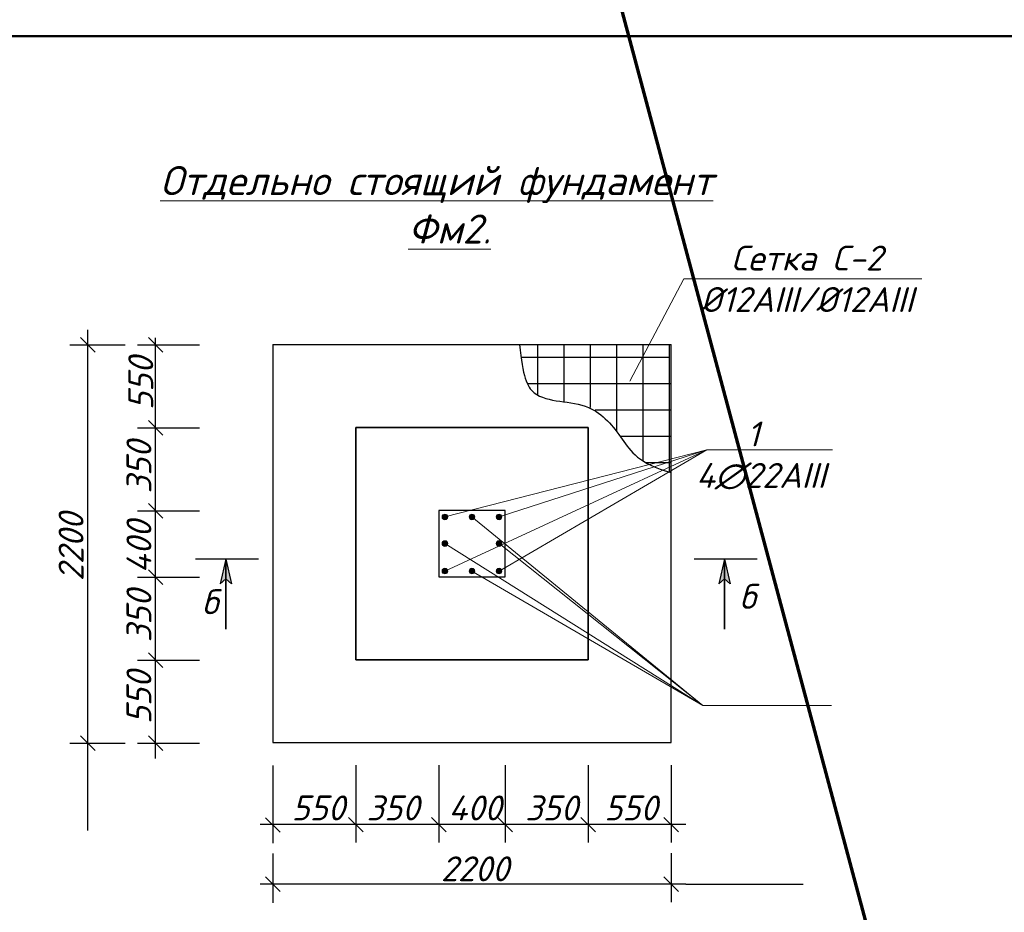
# Model space of a CAD drawing. Header units: millimetres. Extents: x 2063114 to 14983986, y -126020516 to 213791.
# Tile 620 of 656: x 2332360 to 2344225, y -36969 to -26210. Entities that reach past the tile are written whole.
import ezdxf

# ---------------------------------------------------------------- set-up
doc = ezdxf.new("R2010")
doc.units = ezdxf.units.MM
for name, color, linetype, lineweight in [('_0', 7, 'Continuous', 20), ('tugri', 7, 'Continuous', 25), ('план', 7, 'Continuous', 20)]:
    doc.layers.add(name, color=color, linetype=linetype, lineweight=lineweight)
doc.layers.add('все', color=7, linetype='Continuous')
doc.layers.add('Размеры', color=28, linetype='Continuous')
doc.styles.add('V@ler@Live', font='isocpeui.ttf')

# ---------------------------------------------------------------- blocks, each defined once
blk = doc.blocks.new('_Oblique')
at = {"color": 0, "linetype": 'ByBlock', "lineweight": -2}
blk.add_line((-0.5, -0.5), (0.5, 0.5), dxfattribs=at)

msp = doc.modelspace()

# ---------------------------------------------------------------- hatches: boundary and pattern name
h = msp.add_hatch()
h.set_pattern_fill('ANSI37', color=256, scale=100, angle=45)
h.set_pattern_definition([(90, (323748.8, -387146.8), (-317.5, 3e-14), []), (180, (323748.8, -387146.8), (-3e-14, -317.5), [])])
edge = h.paths.add_edge_path()
edge.add_spline(control_points=[(2338384.7516, -30124.08822), (2338438.91392, -30488.44739), (2338518.45374, -30853.28849), (2339294.95122, -30767.35046), (2339645.46496, -31301.60814), (2339888.46398, -31587.4273), (2340209.96927, -31668.94983)], knot_values=[49.9576300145, 49.9576300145, 49.9576300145, 49.9576300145, 267.3318398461, 607.1908125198, 885.9354950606, 1171.7444456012, 1171.7444456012, 1171.7444456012, 1171.7444456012], degree=3, periodic=0)
edge.add_line((2340209.96927, -31668.94983), (2340193.09003, -30124.08822))
edge.add_line((2340193.09003, -30124.08822), (2338384.7516, -30124.08822))
at = {"lineweight": 13}
for color, points in [(5, [(2337518.10148, -32203.69828, 1), (2337449.96927, -32203.69828, 1)]), (1, [(2337844.03537, -32203.69828, 1), (2337775.90316, -32203.69828, 1)]), (5, [(2338101.83705, -32203.69828, -1), (2338169.96927, -32203.69828, -1)]), (1, [(2337518.10148, -32524.08822, 1), (2337449.96927, -32524.08822, 1)]), (1, [(2338101.83705, -32524.08822, -1), (2338169.96927, -32524.08822, -1)]), (5, [(2337518.10148, -32855.56607, -1), (2337449.96927, -32855.56607, -1)]), (1, [(2337844.03537, -32855.56607, -1), (2337775.90316, -32855.56607, -1)]), (5, [(2338101.83705, -32855.56607, 1), (2338169.96927, -32855.56607, 1)])]:
    msp.add_hatch(color=color, dxfattribs=at).paths.add_polyline_path(points)
h = msp.add_hatch(color=5)
h.dxf.hatch_style = 1
h.paths.add_polyline_path([(2334843.88907, -32711.59114), (2334843.88907, -32948.27648), (2334910.72419, -33011.531)])
h.paths.add_polyline_path([(2334843.88907, -32711.59114), (2334777.05395, -33011.531), (2334843.88907, -32948.27648)])
h = msp.add_hatch(color=5)
h.dxf.hatch_style = 1
h.paths.add_polyline_path([(2340853.22667, -32711.59114), (2340853.22667, -32948.27648), (2340920.06179, -33011.531)])
h.paths.add_polyline_path([(2340853.22667, -32711.59114), (2340786.39155, -33011.531), (2340853.22667, -32948.27648)])

# ---------------------------------------------------------------- linework, layer by layer
at = {"color": 7, "lineweight": 30}
for p, q in [((2335410.12306, -30124.08822), (2335410.12306, -34924.08822)), ((2335410.12306, -30124.08822), (2340209.96927, -30124.08822)), ((2340209.96927, -34924.08822), (2340209.96927, -30124.08822)), ((2335410.12306, -34924.08822), (2340209.96927, -34924.08822))]:
    msp.add_line(p, q, dxfattribs=at)
at = {"linetype": 'ByBlock', "lineweight": 35, "ltscale": 100}
for p, q in [((2336410.12306, -31124.08822), (2336410.12306, -33924.08822)), ((2336410.12306, -31124.08822), (2339209.96927, -31124.08822)), ((2339209.96927, -31124.08822), (2339209.96927, -33924.08822)), ((2336410.12306, -33924.08822), (2339209.96927, -33924.08822))]:
    msp.add_line(p, q, dxfattribs=at)
at = {"color": 7, "linetype": 'ByBlock', "lineweight": 13}
for p, q in [((2337484.03537, -32203.69828), (2340640.38545, -31395.11513)), ((2337484.03537, -32855.56607), (2340640.38545, -31395.11513)), ((2338135.90316, -32203.69828), (2340640.38545, -31395.11513)), ((2338135.90316, -32855.56607), (2340640.38545, -31395.11513)), ((2340640.38545, -31395.11513), (2342156.09026, -31395.11513)), ((2337809.96927, -32203.69828), (2340590.37699, -34475.11513)), ((2337484.03537, -32524.08822), (2340590.37699, -34475.11513)), ((2338135.90316, -32524.08822), (2340590.37699, -34475.11513)), ((2337809.96927, -32855.56607), (2340590.37699, -34475.11513)), ((2340590.37699, -34475.11513), (2342143.37763, -34475.11513))]:
    msp.add_line(p, q, dxfattribs=at)
at = {"color": 5}
for p, q in [((2334843.88907, -32711.59114), (2334777.05395, -33011.531)), ((2334843.88907, -32711.59114), (2334910.72419, -33011.531)), ((2340853.22667, -32711.59114), (2340786.39155, -33011.531)), ((2340853.22667, -32711.59114), (2340920.06179, -33011.531)), ((2334777.05395, -33011.531), (2334843.88907, -32948.27648)), ((2334910.72419, -33011.531), (2334843.88907, -32948.27648)), ((2340786.39155, -33011.531), (2340853.22667, -32948.27648)), ((2340920.06179, -33011.531), (2340853.22667, -32948.27648))]:
    msp.add_line(p, q, dxfattribs=at)
at = {"color": 5, "lineweight": 35}
for p, q in [((2334843.88907, -32711.59114), (2334843.88907, -33555.06591)), ((2340853.22667, -32711.59114), (2340853.22667, -33555.06591))]:
    msp.add_line(p, q, dxfattribs=at)
msp.add_line((2340387.98171, -36630.50402), (2341799.93549, -36630.50402))
at = {"color": 7, "lineweight": 30}
msp.add_lwpolyline([(2337409.96927, -32924.08822), (2338209.96927, -32924.08822), (2338209.96927, -32124.08822), (2337409.96927, -32124.08822)], close=True, dxfattribs=at)
at = {"color": 5, "lineweight": 30}
for points in [[(2335238.19588, -32711.59114), (2334478.29393, -32711.59114)], [(2341247.53348, -32711.59114), (2340487.63153, -32711.59114)]]:
    msp.add_lwpolyline(points, dxfattribs=at)
at = {"color": 5, "lineweight": 13}
for centre in [(2337484.03537, -32203.69828), (2338135.90316, -32203.69828), (2337484.03537, -32855.56607), (2338135.90316, -32855.56607)]:
    msp.add_circle(centre, 34.06611, dxfattribs=at)
at = {"color": 1, "lineweight": 13}
for centre in [(2337809.96927, -32203.69828), (2337484.03537, -32524.08822), (2338135.90316, -32524.08822), (2337809.96927, -32855.56607)]:
    msp.add_circle(centre, 34.06611, dxfattribs=at)
msp.add_open_spline([(2338384.7516, -30124.08822), (2338420.55613, -30507.63423), (2338549.37483, -30851.22328), (2339239.59949, -30767.35046), (2339625.83596, -31256.06045), (2339816.64957, -31560.97224), (2340209.96927, -31668.94983)], degree=3, knots=[70.0473067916, 70.0473067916, 70.0473067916, 70.0473067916, 267.3318398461, 607.1908125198, 885.9354950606, 1148.2791365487, 1148.2791365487, 1148.2791365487, 1148.2791365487])
at = {"layer": '_0', "lineweight": 70}
msp.add_line((2317098.69585, 58091.38001), (2384498.69554, -193908.61999), dxfattribs=at)
at = {"layer": 'tugri', "color": 5, "lineweight": 13}
msp.add_line((2343230.15579, -29331.36104), (2340362.53481, -29331.36104), dxfattribs=at)
at = {"layer": 'все', "color": 5, "linetype": 'ByBlock', "lineweight": 13}
msp.add_line((2340362.53481, -29331.36104), (2339712.0739, -30565.92722), dxfattribs=at)
at = {"layer": 'план', "color": 0, "lineweight": 50}
msp.add_lwpolyline([(2319098.69564, -26408.61999), (2375998.69564, -26408.61999), (2375998.69564, -67408.61999), (2319098.69564, -67408.61999)], close=True, dxfattribs=at)
at = {"layer": 'Размеры', "color": 5}
for p, q in [((2333180.3155, -35983.40159), (2333180.3155, -29947.5462)), ((2332962.92873, -30129.63217), (2333632.40026, -30129.63217)), ((2333780.46481, -30129.63217), (2334525.30118, -30129.63217)), ((2333997.85158, -35115.75899), (2333997.85158, -30046.18871)), ((2333780.46481, -31129.63217), (2334525.30118, -31129.63217)), ((2333780.46481, -32129.63217), (2334525.30118, -32129.63217)), ((2333780.46481, -32929.63217), (2334525.30118, -32929.63217)), ((2333780.46481, -33929.63217), (2334525.30118, -33929.63217)), ((2332962.92873, -34929.63217), (2333632.40026, -34929.63217)), ((2333780.46481, -34929.63217), (2334525.30118, -34929.63217)), ((2335410.12306, -35201.17645), (2335410.12306, -36134.80843)), ((2336410.12306, -35195.6325), (2336410.12306, -36129.26448)), ((2337409.96927, -35195.6325), (2337409.96927, -36129.26448)), ((2338209.96927, -35195.6325), (2338209.96927, -36129.26448)), ((2339209.96927, -35195.6325), (2339209.96927, -36129.26448)), ((2340209.96927, -35195.6325), (2340209.96927, -36129.26448)), ((2340387.98171, -35911.87771), (2335256.62148, -35911.87771)), ((2335410.12306, -36259.91313), (2335410.12306, -36853.43474)), ((2340209.96927, -36254.36917), (2340209.96927, -36847.89079)), ((2340387.98171, -36630.50402), (2335256.62148, -36630.50402))]:
    msp.add_line(p, q, dxfattribs=at)

# ---------------------------------------------------------------- block references
at = {"layer": 'Размеры', "color": 5, "yscale": 174.9158653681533, "zscale": 174.9158653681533}
for p, xscale, rotation in [((2333180.3155, -30129.63217), -174.9158653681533, 180), ((2333997.85158, -30129.63217), -174.9158653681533, 180), ((2333997.85158, -31129.63217), -174.9158653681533, 180), ((2333997.85158, -32129.63217), -174.9158653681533, 180), ((2333997.85158, -32929.63217), -174.9158653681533, 180), ((2333997.85158, -33929.63217), -174.9158653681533, 180), ((2333180.3155, -34929.63217), -174.9158653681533, 180), ((2333997.85158, -34929.63217), -174.9158653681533, 180), ((2335410.12306, -35917.42166), 174.9158653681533, 270), ((2336410.12306, -35911.87771), 174.9158653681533, 270), ((2337409.96927, -35911.87771), 174.9158653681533, 270), ((2338209.96927, -35911.87771), 174.9158653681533, 270), ((2339209.96927, -35911.87771), 174.9158653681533, 270), ((2340209.96927, -35911.87771), 174.9158653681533, 270), ((2335410.12306, -36630.50402), 174.9158653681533, 270), ((2340209.96927, -36630.50402), 174.9158653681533, 270)]:
    msp.add_blockref('_Oblique', p, dxfattribs=dict(at, xscale=xscale, rotation=rotation))

# ---------------------------------------------------------------- texts
at = {"lineweight": 15, "ltscale": 2, "char_height": 350, "width": 9174.4030561, "attachment_point": 1, "style": 'V@ler@Live'}
for s, insert in [('\\pi1145.05385;{\\fISOCPEUR|b1|i1|c204|p34;\\LОтдельно стоящий фундамент\\P\\pi4169.11682;Фм1.}', (2320739.25277, -27974.19524)), ('\\pi1145.05385;{\\fISOCPEUR|b1|i1|c204|p34;\\LОтдельно стоящий фундамент\\P\\pi4133.17229;Фм2.}', (2332908.47772, -27974.19524))]:
    msp.add_mtext(s, dxfattribs=dict(at, insert=insert))
at = {"color": 7, "lineweight": 15, "ltscale": 2, "char_height": 300, "attachment_point": 1, "style": 'V@ler@Live'}
for insert in [(2340511.36561, -31053.01356), (2352569.89167, -31053.01356)]:
    msp.add_mtext('\\pi-150.309;{\\C256;    1\\P\\pi0;\\fISOCPEUR|b0|i1|c238|p34;4\\fISOCPEUR|b0|i1|c204|p34;∅22\\fISOCPEUR|b0|i1|c238|p34;AIII\\fISOCPEUR|b0|i1|c204|p34; }', dxfattribs=dict(at, insert=insert))
at = {"color": 5, "char_height": 300, "attachment_point": 5, "style": 'V@ler@Live'}
for insert in [(2341131.40929, -33160.93037), (2334653.37656, -33225.71323)]:
    msp.add_mtext('б', dxfattribs=dict(at, insert=insert))
at = {"layer": 'tugri', "color": 7, "insert": (2341845.84097, -29583.34611), "char_height": 300, "attachment_point": 5, "style": 'V@ler@Live'}
msp.add_mtext('{\\C256;Сетка С-2 \\P%%C12АIII/%%C12АIII\\P }', dxfattribs=at)
at = {"layer": 'Размеры', "color": 5, "char_height": 300, "attachment_point": 5, "rotation": 90, "style": 'V@ler@Live'}
for s, insert in [('550', (2333819.18816, -30593.22564)), ('350', (2333796.75215, -31602.82707)), ('2200', (2332979.21608, -32565.64672)), ('400', (2333796.75215, -32565.64672)), ('350', (2333796.75215, -33397.74095)), ('550', (2333796.75215, -34380.22458))]:
    msp.add_mtext(s, dxfattribs=dict(at, insert=insert))
at = {"layer": 'Размеры', "color": 5, "char_height": 300, "attachment_point": 5, "style": 'V@ler@Live'}
for s, insert in [('550', (2335957.18324, -35710.77829)), ('350', (2336857.28602, -35710.77829)), ('400', (2337845.98381, -35710.77829)), ('350', (2338768.64972, -35710.77829)), ('550', (2339725.02967, -35710.77829)), ('2200', (2337845.98381, -36444.91885))]:
    msp.add_mtext(s, dxfattribs=dict(at, insert=insert))

doc.saveas('drawing.dxf')
